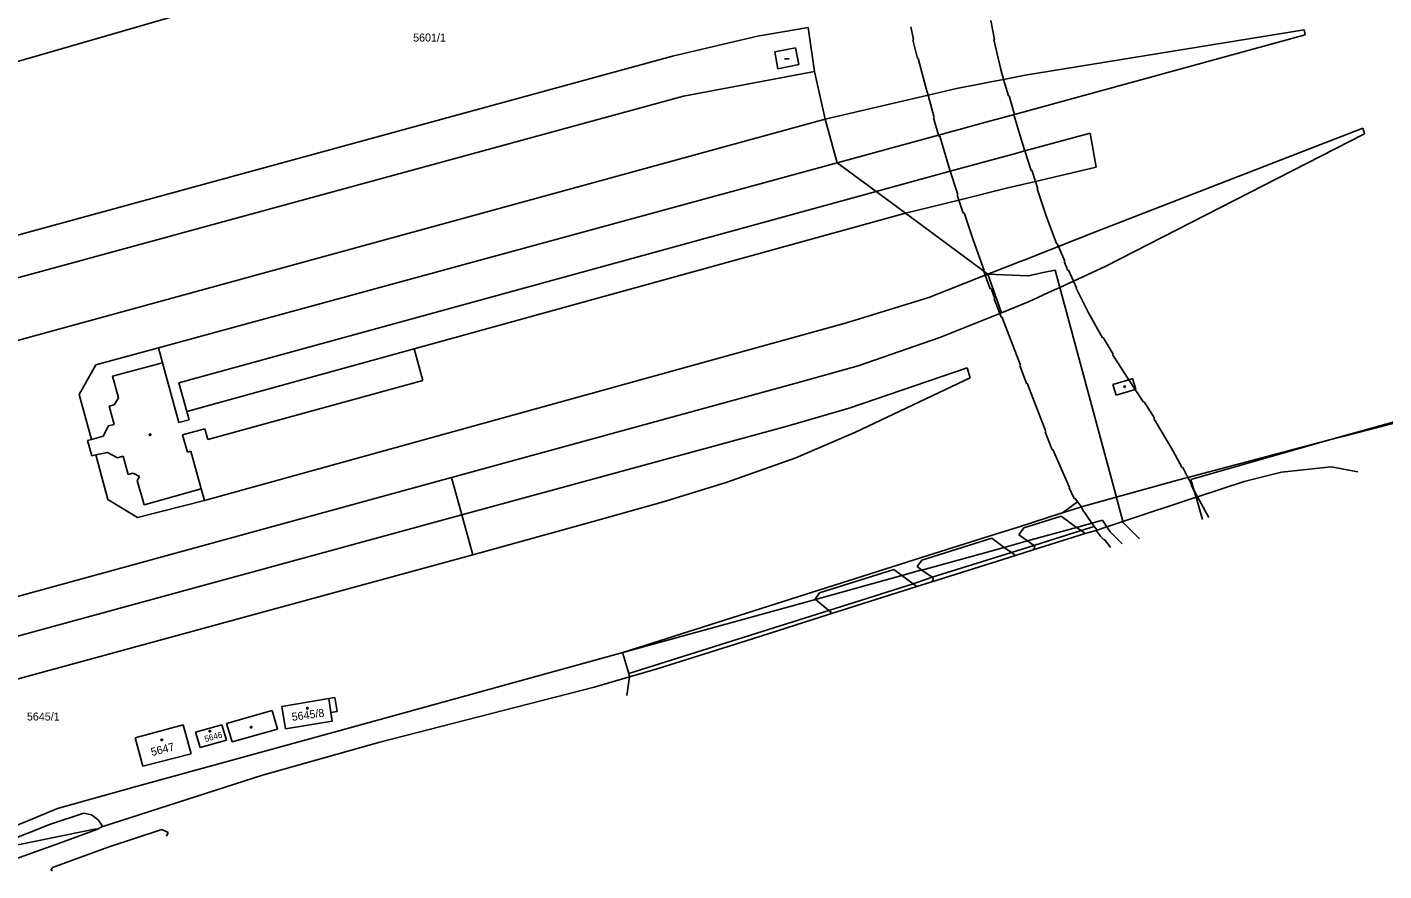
# Model space of a CAD drawing. Extents: x -825057 to -819383, y -1071633 to -1067888.
# Drawn here: x -821648.2 to -821360.1, y -1070340.8 to -1070161.7 of the extents above; entities that cross this region are included whole.
import ezdxf

# ---------------------------------------------------------------- set-up
doc = ezdxf.new("R2010")
doc.units = 0
for name, color, linetype in [('Vrstva 1', 7, 'Continuous'), ('Vrstva 18', 7, 'Continuous'), ('Vrstva 19', 7, 'Continuous'), ('Vrstva 25', 7, 'Continuous'), ('Vrstva 4', 7, 'Continuous')]:
    doc.layers.add(name, color=color, linetype=linetype)

msp = doc.modelspace()

# ---------------------------------------------------------------- linework, layer by layer
at = {"layer": 'Vrstva 1'}
for p, q in [((-821657.98, -1070171.24), (-821560.5, -1070142.95)), ((-821493.11, -1070163.62), (-821482.36, -1070161.78)), ((-821482.36, -1070161.78), (-821481.02, -1070171.15)), ((-821511.13, -1070167.91), (-821493.11, -1070163.62)), ((-821656.22, -1070207.49), (-821511.13, -1070167.91)), ((-821481.02, -1070171.15), (-821478.74, -1070181.26)), ((-821478.74, -1070181.26), (-821476.2, -1070190.54)), ((-821476.2, -1070190.54), (-821467.91, -1070196.66)), ((-821467.91, -1070196.66), (-821461.68, -1070201.26)), ((-821461.68, -1070201.26), (-821445.05, -1070213.54)), ((-821445.05, -1070213.54), (-821444.16, -1070214.2)), ((-821441.3, -1070222.36), (-821444.16, -1070214.2)), ((-821444.16, -1070214.2), (-821435.58, -1070214.52)), ((-821435.58, -1070214.52), (-821434.89, -1070214.36)), ((-821434.89, -1070214.36), (-821432.44, -1070213.85)), ((-821432.44, -1070213.85), (-821429.86, -1070213.34)), ((-821429.86, -1070213.34), (-821428.88, -1070216.98)), ((-821428.88, -1070216.98), (-821416.94, -1070261.33)), ((-821454.4, -1070227.59), (-821441.63, -1070222.49)), ((-821441.63, -1070222.49), (-821441.3, -1070222.36)), ((-821471.68, -1070233.61), (-821454.4, -1070227.59)), ((-821485.2, -1070237.41), (-821471.68, -1070233.61)), ((-821558.07, -1070257.3), (-821485.2, -1070237.41)), ((-821371.34, -1070249.29), (-821343.59, -1070241.49)), ((-821368.76, -1070248.62), (-821343.45, -1070241.99)), ((-821401.03, -1070257.75), (-821371.34, -1070249.29)), ((-821371.34, -1070249.29), (-821368.76, -1070248.62)), ((-821555.9, -1070265.25), (-821558.07, -1070257.3)), ((-821401.03, -1070257.75), (-821400.34, -1070260.13)), ((-821400.34, -1070260.13), (-821399.93, -1070261.52)), ((-821416.94, -1070261.33), (-821416.89, -1070261.53)), ((-821416.72, -1070262.16), (-821416.89, -1070261.53)), ((-821415.5, -1070266.6), (-821416.72, -1070262.16)), ((-821399.93, -1070261.52), (-821398.56, -1070266.24)), ((-821553.59, -1070273.74), (-821555.9, -1070265.25)), ((-821422.05, -1070267.03), (-821425.31, -1070267.92)), ((-821419.81, -1070266.41), (-821422.05, -1070267.03)), ((-821418.94, -1070267.73), (-821419.81, -1070266.41)), ((-821415.48, -1070266.67), (-821415.5, -1070266.6)), ((-821415.42, -1070266.9), (-821415.48, -1070266.67)), ((-821411.99, -1070270.34), (-821415.42, -1070266.9)), ((-821425.31, -1070267.92), (-821435.75, -1070270.8)), ((-821418.89, -1070267.8), (-821418.94, -1070267.73)), ((-821418.19, -1070268.87), (-821418.89, -1070267.8)), ((-821415.64, -1070271.45), (-821418.19, -1070268.87)), ((-821440.67, -1070272.16), (-821458.16, -1070276.97)), ((-821435.75, -1070270.8), (-821440.67, -1070272.16)), ((-821654.62, -1070301.25), (-821553.59, -1070273.74)), ((-821462.41, -1070278.14), (-821480.76, -1070283.2)), ((-821458.66, -1070277.11), (-821462.41, -1070278.14)), ((-821458.16, -1070276.97), (-821458.66, -1070277.11)), ((-821480.76, -1070283.2), (-821521.73, -1070294.49)), ((-821521.73, -1070294.49), (-821579.65, -1070310.45)), ((-821521.73, -1070294.49), (-821521.68, -1070294.66)), ((-821521.68, -1070294.66), (-821520.44, -1070298.97)), ((-821520.25, -1070299.64), (-821520.87, -1070303.59)), ((-821520.44, -1070298.97), (-821520.25, -1070299.64)), ((-821594.15, -1070305.94), (-821584.18, -1070304.28)), ((-821584.18, -1070304.28), (-821582.9, -1070304.03)), ((-821582.9, -1070304.03), (-821582.38, -1070306.99)), ((-821593.36, -1070310.71), (-821594.15, -1070305.94)), ((-821582.38, -1070306.99), (-821583.73, -1070307.22)), ((-821583.73, -1070307.22), (-821583.44, -1070309.09)), ((-821625.29, -1070312.61), (-821615.12, -1070309.84)), ((-821615.12, -1070309.84), (-821613.37, -1070315.97)), ((-821612.43, -1070311.42), (-821606.88, -1070309.85)), ((-821606.88, -1070309.85), (-821605.91, -1070313.09)), ((-821583.44, -1070309.09), (-821593.36, -1070310.71)), ((-821579.65, -1070310.45), (-821625.54, -1070323.1)), ((-821623.64, -1070318.64), (-821625.29, -1070312.61)), ((-821611.47, -1070314.66), (-821612.43, -1070311.42)), ((-821605.91, -1070313.09), (-821611.47, -1070314.66)), ((-821613.37, -1070315.97), (-821623.64, -1070318.64)), ((-821625.54, -1070323.1), (-821641.8, -1070327.59)), ((-821648.11, -1070330.19), (-821653.3, -1070332.33)), ((-821641.8, -1070327.59), (-821648.11, -1070330.19))]:
    msp.add_line(p, q, dxfattribs=at)
at = {"layer": 'Vrstva 25'}
msp.add_line((-821487.34, -1070168.45), (-821486.34, -1070168.45), dxfattribs=at)
for centre in [(-821415.11, -1070238.06), (-821622.11, -1070248.23), (-821588.71, -1070306.31), (-821600.64, -1070310.33), (-821619.63, -1070313.02), (-821609.42, -1070311.18)]:
    msp.add_circle(centre, 0.175, dxfattribs=at)
at = {"layer": 'Vrstva 4'}
for p, q in [((-821443.57, -1070160.31), (-821442.75, -1070164.33)), ((-821460.5, -1070161.66), (-821459.94, -1070164.37)), ((-821436.23, -1070171.94), (-821377, -1070162.29)), ((-821377, -1070162.29), (-821376.78, -1070163.38)), ((-821489.43, -1070166.97), (-821485.05, -1070166.14)), ((-821485.05, -1070166.14), (-821484.35, -1070169.69)), ((-821459.94, -1070164.37), (-821460.11, -1070164.44)), ((-821460.11, -1070164.44), (-821459.11, -1070168.42)), ((-821442.75, -1070164.33), (-821442.89, -1070164.39)), ((-821442.89, -1070164.39), (-821441.49, -1070170.44)), ((-821376.78, -1070163.38), (-821438.53, -1070180.25)), ((-821488.75, -1070170.57), (-821489.43, -1070166.97)), ((-821459.11, -1070168.42), (-821458.97, -1070168.39)), ((-821458.97, -1070168.39), (-821457.24, -1070174.78)), ((-821508.81, -1070176.39), (-821481.02, -1070171.15)), ((-821484.35, -1070169.69), (-821488.75, -1070170.57)), ((-821441.49, -1070170.44), (-821440.81, -1070172.82)), ((-821440.81, -1070172.82), (-821436.23, -1070171.94)), ((-821457.24, -1070174.78), (-821456.86, -1070176.15)), ((-821456.86, -1070176.15), (-821450.84, -1070174.74)), ((-821450.84, -1070174.74), (-821446.03, -1070173.82)), ((-821446.03, -1070173.82), (-821443.57, -1070173.35)), ((-821443.57, -1070173.35), (-821440.81, -1070172.82)), ((-821440.81, -1070172.82), (-821439.81, -1070176.35)), ((-821655.78, -1070216.48), (-821508.81, -1070176.39)), ((-821478.74, -1070181.26), (-821456.86, -1070176.15)), ((-821456.86, -1070176.15), (-821455.55, -1070180.9)), ((-821439.81, -1070176.35), (-821439.66, -1070176.34)), ((-821439.66, -1070176.34), (-821438.53, -1070180.25)), ((-821438.53, -1070180.25), (-821441.43, -1070181.04)), ((-821438.52, -1070180.28), (-821438.67, -1070180.34)), ((-821438.67, -1070180.34), (-821436.83, -1070186.41)), ((-821438.53, -1070180.25), (-821438.52, -1070180.28)), ((-821655.15, -1070229.56), (-821478.74, -1070181.26)), ((-821455.55, -1070180.9), (-821455.7, -1070180.97)), ((-821455.7, -1070180.97), (-821454.62, -1070184.65)), ((-821443.84, -1070181.7), (-821454.62, -1070184.65)), ((-821443.84, -1070181.7), (-821441.43, -1070181.04)), ((-821421.28, -1070205.18), (-821364.55, -1070183.2)), ((-821364.55, -1070183.2), (-821364.18, -1070184.37)), ((-821454.62, -1070184.65), (-821476.2, -1070190.54)), ((-821454.62, -1070184.65), (-821454.54, -1070184.93)), ((-821454.54, -1070184.93), (-821454.35, -1070184.89)), ((-821454.35, -1070184.89), (-821452.54, -1070191.1)), ((-821436.32, -1070188.01), (-821422.44, -1070184.21)), ((-821422.44, -1070184.21), (-821421.17, -1070191.45)), ((-821364.18, -1070184.37), (-821419.28, -1070212.52)), ((-821441.68, -1070189.48), (-821439.27, -1070188.82)), ((-821439.27, -1070188.82), (-821436.32, -1070188.01)), ((-821436.83, -1070186.41), (-821436.32, -1070188.01)), ((-821436.32, -1070188.01), (-821435, -1070192.16)), ((-821476.2, -1070190.54), (-821620.33, -1070229.81)), ((-821452.54, -1070191.1), (-821452.14, -1070192.34)), ((-821452.14, -1070192.34), (-821441.68, -1070189.48)), ((-821435, -1070192.16), (-821434.85, -1070192.13)), ((-821434.85, -1070192.13), (-821434.08, -1070194.48)), ((-821421.17, -1070191.45), (-821434.08, -1070194.48)), ((-821467.91, -1070196.66), (-821452.14, -1070192.34)), ((-821452.14, -1070192.34), (-821450.56, -1070197.23)), ((-821434.08, -1070194.48), (-821437.48, -1070195.28)), ((-821434.08, -1070194.48), (-821433.57, -1070196.04)), ((-821615.97, -1070237.23), (-821467.91, -1070196.66)), ((-821450.56, -1070197.23), (-821450.71, -1070197.31)), ((-821450.71, -1070197.31), (-821450.34, -1070198.44)), ((-821439.91, -1070195.85), (-821450.34, -1070198.44)), ((-821439.91, -1070195.85), (-821437.48, -1070195.28)), ((-821433.57, -1070196.04), (-821433.72, -1070196.08)), ((-821433.72, -1070196.08), (-821431.68, -1070201.99)), ((-821450.34, -1070198.44), (-821461.68, -1070201.26)), ((-821450.34, -1070198.44), (-821449.42, -1070201.2)), ((-821461.68, -1070201.26), (-821566.01, -1070230.02)), ((-821449.42, -1070201.2), (-821449.23, -1070201.18)), ((-821449.23, -1070201.18), (-821447.29, -1070206.9)), ((-821431.68, -1070201.99), (-821429.56, -1070207.67)), ((-821429.15, -1070208.29), (-821421.28, -1070205.18)), ((-821447.29, -1070206.9), (-821444.96, -1070213.37)), ((-821433.48, -1070210.01), (-821429.15, -1070208.29)), ((-821429.56, -1070207.67), (-821429.42, -1070207.64)), ((-821429.42, -1070207.64), (-821429.15, -1070208.29)), ((-821429.15, -1070208.29), (-821427.83, -1070211.43)), ((-821444.16, -1070214.2), (-821437.64, -1070211.65)), ((-821437.64, -1070211.65), (-821435.73, -1070210.9)), ((-821435.73, -1070210.9), (-821433.48, -1070210.01)), ((-821427.83, -1070211.43), (-821427.98, -1070211.52)), ((-821427.98, -1070211.52), (-821427.16, -1070213.38)), ((-821456.72, -1070219.1), (-821444.72, -1070214.42)), ((-821444.96, -1070213.37), (-821445.09, -1070213.44)), ((-821445.09, -1070213.44), (-821445.05, -1070213.54)), ((-821445.05, -1070213.54), (-821444.72, -1070214.42)), ((-821444.72, -1070214.42), (-821444.16, -1070214.2)), ((-821444.72, -1070214.42), (-821443.65, -1070217.29)), ((-821427.16, -1070213.38), (-821427.04, -1070213.34)), ((-821427.04, -1070213.34), (-821425.97, -1070215.63)), ((-821419.28, -1070212.52), (-821425.97, -1070215.63)), ((-821443.65, -1070217.29), (-821443.5, -1070217.25)), ((-821443.5, -1070217.25), (-821442.66, -1070219.39)), ((-821428.88, -1070216.98), (-821431.29, -1070218.1)), ((-821425.97, -1070215.63), (-821428.88, -1070216.98)), ((-821425.31, -1070217.05), (-821425.97, -1070215.63)), ((-821425.42, -1070217.13), (-821425.31, -1070217.05)), ((-821422.85, -1070222.22), (-821425.42, -1070217.13)), ((-821474.16, -1070224.51), (-821456.72, -1070219.1)), ((-821442.66, -1070219.39), (-821442.8, -1070219.44)), ((-821442.8, -1070219.44), (-821441.63, -1070222.49)), ((-821435.36, -1070219.99), (-821441.3, -1070222.36)), ((-821433.57, -1070219.16), (-821435.36, -1070219.99)), ((-821433.57, -1070219.16), (-821431.29, -1070218.1)), ((-821441.63, -1070222.49), (-821441.33, -1070223.27)), ((-821441.33, -1070223.27), (-821441.18, -1070223.25)), ((-821441.18, -1070223.25), (-821437.26, -1070233.48)), ((-821419.79, -1070227.68), (-821422.85, -1070222.22)), ((-821610.57, -1070262.24), (-821474.16, -1070224.51)), ((-821419.69, -1070227.62), (-821419.79, -1070227.68)), ((-821417.54, -1070231.16), (-821419.69, -1070227.62)), ((-821620.33, -1070229.81), (-821633.65, -1070233.45)), ((-821619.46, -1070232.99), (-821620.33, -1070229.81)), ((-821614.3, -1070243.33), (-821566.01, -1070230.02)), ((-821566.01, -1070230.02), (-821564.17, -1070236.78)), ((-821417.69, -1070231.24), (-821417.54, -1070231.16)), ((-821415.27, -1070234.99), (-821417.69, -1070231.24)), ((-821633.65, -1070233.45), (-821637.2, -1070239.7)), ((-821630.1, -1070235.8), (-821619.46, -1070232.99)), ((-821619.46, -1070232.99), (-821615.98, -1070245.68)), ((-821448.54, -1070234.08), (-821473.64, -1070242.62)), ((-821447.96, -1070236.2), (-821448.54, -1070234.08)), ((-821437.26, -1070233.48), (-821437.4, -1070233.54)), ((-821437.4, -1070233.54), (-821435.95, -1070237.35)), ((-821414.24, -1070236.57), (-821415.27, -1070234.99)), ((-821628.81, -1070240.45), (-821630.1, -1070235.8)), ((-821614.3, -1070243.33), (-821615.97, -1070237.23)), ((-821564.17, -1070236.78), (-821609.85, -1070249.28)), ((-821472.25, -1070247.71), (-821447.96, -1070236.2)), ((-821435.95, -1070237.35), (-821435.79, -1070237.32)), ((-821435.79, -1070237.32), (-821431.87, -1070247.59)), ((-821414.24, -1070236.57), (-821417.6, -1070237.6)), ((-821417.6, -1070237.6), (-821416.91, -1070239.85)), ((-821413.44, -1070236.33), (-821414.24, -1070236.57)), ((-821412.89, -1070238.62), (-821414.24, -1070236.57)), ((-821412.75, -1070238.58), (-821413.44, -1070236.33)), ((-821637.2, -1070239.7), (-821634.57, -1070249.27)), ((-821629.73, -1070241.91), (-821628.81, -1070240.45)), ((-821416.91, -1070239.85), (-821412.89, -1070238.62)), ((-821412.89, -1070238.62), (-821412.75, -1070238.58)), ((-821411.12, -1070241.34), (-821412.89, -1070238.62)), ((-821630.78, -1070242.18), (-821629.73, -1070241.91)), ((-821629.73, -1070246.1), (-821630.78, -1070242.18)), ((-821613.81, -1070245.09), (-821614.3, -1070243.33)), ((-821473.64, -1070242.62), (-821486.76, -1070246.44)), ((-821410.97, -1070241.27), (-821411.12, -1070241.34)), ((-821408.77, -1070244.74), (-821410.97, -1070241.27)), ((-821632.1, -1070248.55), (-821630.94, -1070246.4)), ((-821630.94, -1070246.4), (-821629.73, -1070246.1)), ((-821615.98, -1070245.68), (-821613.81, -1070245.09)), ((-821486.76, -1070246.44), (-821555.9, -1070265.25)), ((-821408.89, -1070244.82), (-821408.77, -1070244.74)), ((-821404.85, -1070251.61), (-821408.89, -1070244.82)), ((-821635.41, -1070249.51), (-821634.57, -1070249.27)), ((-821634.51, -1070252.73), (-821635.41, -1070249.51)), ((-821634.57, -1070249.27), (-821632.1, -1070248.55)), ((-821610.48, -1070246.99), (-821615.21, -1070248.31)), ((-821615.21, -1070248.31), (-821614.19, -1070251.98)), ((-821609.85, -1070249.28), (-821610.48, -1070246.99)), ((-821484.93, -1070253.16), (-821472.25, -1070247.71)), ((-821431.87, -1070247.59), (-821432, -1070247.67)), ((-821432, -1070247.67), (-821430.51, -1070251.44)), ((-821401.67, -1070257.32), (-821371.34, -1070249.29)), ((-821633.66, -1070252.55), (-821634.51, -1070252.73)), ((-821631.19, -1070252.01), (-821633.66, -1070252.55)), ((-821633.66, -1070252.55), (-821631.12, -1070262.01)), ((-821629.06, -1070253.16), (-821631.19, -1070252.01)), ((-821614.19, -1070251.98), (-821613.43, -1070251.77)), ((-821613.43, -1070251.77), (-821611.24, -1070259.76)), ((-821430.51, -1070251.44), (-821430.34, -1070251.4)), ((-821430.34, -1070251.4), (-821426.82, -1070259.43)), ((-821402.89, -1070255.27), (-821404.85, -1070251.61)), ((-821627.84, -1070252.83), (-821629.06, -1070253.16)), ((-821626.78, -1070256.73), (-821627.84, -1070252.83)), ((-821499.75, -1070258.4), (-821484.93, -1070253.16)), ((-821402.74, -1070255.22), (-821402.89, -1070255.27)), ((-821401.67, -1070257.32), (-821402.74, -1070255.22)), ((-821371.24, -1070255.06), (-821381.79, -1070256.18)), ((-821365.56, -1070256.16), (-821371.24, -1070255.06)), ((-821558.07, -1070257.3), (-821658.14, -1070284.72)), ((-821625.71, -1070256.44), (-821626.78, -1070256.73)), ((-821624.34, -1070257.15), (-821625.71, -1070256.44)), ((-821624.82, -1070257.98), (-821624.34, -1070257.15)), ((-821623.36, -1070263.17), (-821624.82, -1070257.98)), ((-821513.32, -1070262.56), (-821499.75, -1070258.4)), ((-821416.89, -1070261.53), (-821402.32, -1070257.49)), ((-821402.32, -1070257.49), (-821401.67, -1070257.32)), ((-821401.39, -1070257.85), (-821401.67, -1070257.32)), ((-821400.87, -1070258.87), (-821401.39, -1070257.85)), ((-821389.72, -1070258.19), (-821399.63, -1070261.42)), ((-821381.79, -1070256.18), (-821389.72, -1070258.19)), ((-821611.24, -1070259.76), (-821623.36, -1070263.17)), ((-821610.57, -1070262.24), (-821611.24, -1070259.76)), ((-821426.82, -1070259.43), (-821426.93, -1070259.52)), ((-821426.93, -1070259.52), (-821425.87, -1070261.78)), ((-821401, -1070258.93), (-821400.87, -1070258.87)), ((-821400.34, -1070260.13), (-821401, -1070258.93)), ((-821399.63, -1070261.42), (-821400.34, -1070260.13)), ((-821631.12, -1070262.01), (-821624.77, -1070265.84)), ((-821624.77, -1070265.84), (-821610.57, -1070262.24)), ((-821529.78, -1070267.2), (-821513.32, -1070262.56)), ((-821428.28, -1070264.84), (-821425.14, -1070262.48)), ((-821424.29, -1070263.58), (-821428.28, -1070264.84)), ((-821425.87, -1070261.78), (-821425.66, -1070261.73)), ((-821425.66, -1070261.73), (-821425.14, -1070262.48)), ((-821425.14, -1070262.48), (-821424.29, -1070263.58)), ((-821416.89, -1070261.53), (-821424.29, -1070263.58)), ((-821424.29, -1070263.58), (-821424.08, -1070264.1)), ((-821424.08, -1070264.1), (-821422.05, -1070267.03)), ((-821399.93, -1070261.52), (-821415.48, -1070266.67)), ((-821399.63, -1070261.42), (-821399.93, -1070261.52)), ((-821397.2, -1070265.82), (-821399.63, -1070261.42)), ((-821555.9, -1070265.25), (-821656.44, -1070292.68)), ((-821428.59, -1070264.94), (-821437.72, -1070267.88)), ((-821428.59, -1070265.53), (-821436.52, -1070268.04)), ((-821428.28, -1070264.84), (-821428.59, -1070264.94)), ((-821425.31, -1070267.92), (-821428.59, -1070265.53)), ((-821422.05, -1070267.03), (-821421.56, -1070267.74)), ((-821415.48, -1070266.67), (-821418.89, -1070267.8)), ((-821553.59, -1070273.74), (-821529.78, -1070267.2)), ((-821442.52, -1070269.38), (-821458.27, -1070274.34)), ((-821437.72, -1070267.88), (-821442.52, -1070269.38)), ((-821436.52, -1070268.04), (-821437.59, -1070269.49)), ((-821437.59, -1070269.49), (-821435.75, -1070270.8)), ((-821423.53, -1070269.22), (-821434.55, -1070272.69)), ((-821434.42, -1070271.8), (-821424.35, -1070268.62)), ((-821424.35, -1070268.62), (-821425.31, -1070267.92)), ((-821424.35, -1070268.62), (-821421.56, -1070267.74)), ((-821424.35, -1070268.62), (-821423.53, -1070269.22)), ((-821421.18, -1070268.56), (-821423.53, -1070269.22)), ((-821421.56, -1070267.74), (-821421.05, -1070268.41)), ((-821418.89, -1070267.8), (-821421.18, -1070268.56)), ((-821421.05, -1070268.41), (-821421.18, -1070268.56)), ((-821421.18, -1070268.56), (-821420.21, -1070269.78)), ((-821420.21, -1070269.78), (-821419.61, -1070270.53)), ((-821458.17, -1070274.89), (-821443.34, -1070270.21)), ((-821443.34, -1070270.21), (-821440.67, -1070272.16)), ((-821440.67, -1070272.16), (-821439.12, -1070273.29)), ((-821434.42, -1070271.8), (-821439.12, -1070273.29)), ((-821434.55, -1070272.69), (-821438.31, -1070273.88)), ((-821435.75, -1070270.8), (-821434.47, -1070271.72)), ((-821434.55, -1070272.69), (-821434.19, -1070272.15)), ((-821434.42, -1070271.8), (-821434.47, -1070271.72)), ((-821434.19, -1070272.15), (-821434.42, -1070271.8)), ((-821419.61, -1070270.53), (-821419.48, -1070270.43)), ((-821419.48, -1070270.43), (-821418.19, -1070272.06)), ((-821418.19, -1070272.06), (-821418.11, -1070272.21)), ((-821458.27, -1070274.34), (-821521.73, -1070294.49)), ((-821459.16, -1070276.26), (-821458.17, -1070274.89)), ((-821438.31, -1070273.88), (-821456.07, -1070279.47)), ((-821439.12, -1070273.29), (-821455.99, -1070278.5)), ((-821439.12, -1070273.29), (-821438.31, -1070273.88)), ((-821464.17, -1070276.85), (-821479.91, -1070281.8)), ((-821464.17, -1070276.85), (-821462.41, -1070278.14)), ((-821462.41, -1070278.14), (-821460.02, -1070279.89)), ((-821460.02, -1070279.89), (-821455.99, -1070278.5)), ((-821458.16, -1070276.97), (-821459.16, -1070276.26)), ((-821455.99, -1070278.5), (-821458.16, -1070276.97)), ((-821455.99, -1070278.5), (-821455.92, -1070278.59)), ((-821477.91, -1070285.54), (-821460.02, -1070279.89)), ((-821459.23, -1070280.46), (-821477.83, -1070286.37)), ((-821460.02, -1070279.89), (-821459.23, -1070280.46)), ((-821456.07, -1070279.47), (-821459.23, -1070280.46)), ((-821455.74, -1070278.89), (-821456.07, -1070279.47)), ((-821455.92, -1070278.59), (-821455.74, -1070278.89)), ((-821479.91, -1070281.8), (-821480.85, -1070283.13)), ((-821480.85, -1070283.13), (-821480.76, -1070283.2)), ((-821480.76, -1070283.2), (-821477.91, -1070285.54)), ((-821520.44, -1070298.97), (-821477.91, -1070285.54)), ((-821477.83, -1070286.37), (-821494.19, -1070291.58)), ((-821477.91, -1070285.54), (-821477.46, -1070285.91)), ((-821477.46, -1070285.91), (-821477.83, -1070286.37)), ((-821494.19, -1070291.58), (-821514.44, -1070297.97)), ((-821514.44, -1070297.97), (-821520.25, -1070299.64)), ((-821520.25, -1070299.64), (-821527.8, -1070301.81)), ((-821584.18, -1070304.28), (-821583.73, -1070307.22)), ((-821549.58, -1070307.41), (-821527.8, -1070301.81)), ((-821605.88, -1070309.58), (-821596.21, -1070306.77)), ((-821596.21, -1070306.77), (-821595.06, -1070310.73)), ((-821604.65, -1070313.47), (-821605.88, -1070309.58)), ((-821573.28, -1070313.53), (-821549.58, -1070307.41)), ((-821595.06, -1070310.73), (-821604.65, -1070313.47)), ((-821598.25, -1070320.53), (-821573.28, -1070313.53)), ((-821632.34, -1070331.48), (-821598.25, -1070320.53)), ((-821643.28, -1070330.93), (-821636.2, -1070328.62)), ((-821636.2, -1070328.62), (-821634.55, -1070328.91)), ((-821634.55, -1070328.91), (-821633.14, -1070329.97)), ((-821633.14, -1070329.97), (-821632.34, -1070331.16)), ((-821633.56, -1070331.94), (-821653.31, -1070335.92)), ((-821653.27, -1070334.9), (-821643.28, -1070330.93)), ((-821641.38, -1070334.93), (-821633.43, -1070332.04)), ((-821633.43, -1070332.04), (-821633.56, -1070331.94)), ((-821632.34, -1070331.48), (-821633.43, -1070332.04)), ((-821632.34, -1070331.16), (-821632.34, -1070331.48)), ((-821631.02, -1070335.82), (-821619.63, -1070332.06)), ((-821619.63, -1070332.06), (-821618.26, -1070332.72)), ((-821618.26, -1070332.72), (-821618.63, -1070333.44)), ((-821650.82, -1070338.35), (-821641.38, -1070334.93)), ((-821631.02, -1070335.82), (-821642.84, -1070340.12)), ((-821642.84, -1070340.12), (-821643.16, -1070340.68)), ((-821643.16, -1070340.68), (-821642.84, -1070340.83))]:
    msp.add_line(p, q, dxfattribs=at)

# ---------------------------------------------------------------- texts
at = {"layer": 'Vrstva 18'}
for s, p in [('5601/1', (-821566.238, -1070164.8)), ('5645/1', (-821648.273, -1070308.92))]:
    msp.add_text(s, height=1.7, dxfattribs=at).set_placement(p)
at = {"layer": 'Vrstva 19'}
for s, height, rotation, p in [('5645/8', 1.7, 7.5132, (-821591.916, -1070309.009)), ('5646', 1.3, 15.3, (-821610.367, -1070313.509)), ('5647', 1.7, 14.4, (-821621.705, -1070316.481))]:
    msp.add_text(s, height=height, rotation=rotation, dxfattribs=at).set_placement(p)

doc.saveas('drawing.dxf')
